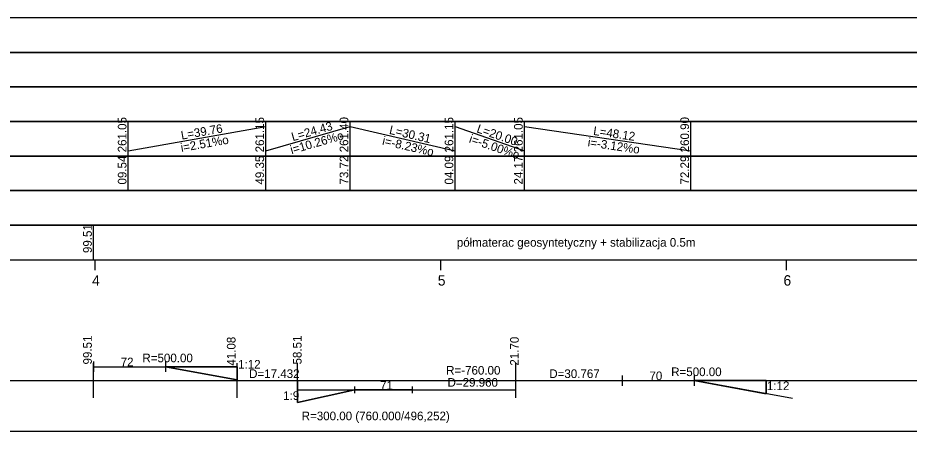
# Model space of a CAD drawing. Extents: x 6445630 to 6518227, y 5499240 to 5511716.
# Drawn here: x 6452408.8 to 6452666.7, y 5508061.6 to 5508181.3 of the extents above; entities that cross this region are included whole.
import ezdxf

# ---------------------------------------------------------------- set-up
doc = ezdxf.new("R2010")
doc.units = 0
for name, color, linetype in [('TOR_PROF-opisy pomocnicze', 7, 'Continuous'), ('TOR_PROF-rozjazdy', 7, 'Continuous'), ('TOR_PROF-tabelka-geometria T1', 7, 'Continuous'), ('TOR_PROF-tabelka-kilometracja', 7, 'Continuous'), ('TOR_PROF-tabelka-rodzaj rowu T1', 7, 'Continuous'), ('TOR_PROF-tabelka-rodzaj rurociagow T1', 7, 'Continuous'), ('TOR_PROF-tabelka-rowyT1', 7, 'Continuous'), ('TOR_PROF-tabelka-rurociagi T1', 7, 'Continuous'), ('TOR_PROF-tabelka-teren istniejacy T1', 7, 'Continuous'), ('TOR_PROF-tabelka-warstwa ochronna T1', 7, 'Continuous'), ('TOR_PROF-warstwa ochronna', 7, 'Continuous'), ('TOR_RAMKI-MASKA WYCIECIA', 7, 'Continuous')]:
    doc.layers.add(name, color=color, linetype=linetype)

msp = doc.modelspace()

# ---------------------------------------------------------------- linework, layer by layer
at = {"layer": 'TOR_PROF-rozjazdy'}
for p, q in [((6452430.7, 5508081.77), (6452430.7, 5508078.8)), ((6452451.5, 5508081.77), (6452451.5, 5508078.8)), ((6452472.3, 5508080.29), (6452451.5, 5508080.29)), ((6452583.68, 5508077.77), (6452583.68, 5508074.81)), ((6452604.48, 5508077.77), (6452604.48, 5508074.81)), ((6452625.28, 5508076.29), (6452604.48, 5508076.29)), ((6452632.94, 5508071.1), (6452604.48, 5508076.29)), ((6452489.73, 5508073.62), (6452506.34, 5508073.62)), ((6452506.34, 5508072.62), (6452506.34, 5508074.62)), ((6452522.96, 5508073.62), (6452506.34, 5508073.62)), ((6452522.96, 5508072.62), (6452522.96, 5508074.62))]:
    msp.add_line(p, q, dxfattribs=at)
for points in [[(6452430.7, 5508080.29), (6452451.5, 5508080.29), (6452472.3, 5508080.29), (6452472.3, 5508076.49), (6452451.5, 5508080.29)], [(6452451.5, 5508080.29), (6452472.3, 5508076.49), (6452472.3, 5508080.29)], [(6452583.68, 5508076.29), (6452604.48, 5508076.29), (6452625.28, 5508076.29), (6452625.28, 5508072.5), (6452604.48, 5508076.29)], [(6452604.48, 5508076.29), (6452625.28, 5508072.5), (6452625.28, 5508076.29)], [(6452506.34, 5508073.62), (6452489.73, 5508069.93), (6452489.73, 5508073.62)]]:
    msp.add_lwpolyline(points, dxfattribs=at)
at = {"layer": 'TOR_PROF-tabelka-geometria T1'}
for points in [[(6452430.7, 5508080.29), (6452472.3, 5508080.29), (6452472.3, 5508076.29), (6452489.73, 5508076.29), (6452489.73, 5508069.93), (6452506.34, 5508073.62), (6452552.91, 5508073.62), (6452552.91, 5508076.29), (6452706.14, 5508076.29), (6452706.14, 5508078.96), (6452801.78, 5508078.96), (6452801.78, 5508076.29), (6452871.8, 5508076.29), (6452871.8, 5508073.62), (6452954.06, 5508073.62), (6452954.06, 5508076.29), (6453265.41, 5508076.29), (6453265.41, 5508073.62), (6453355.88, 5508073.62), (6453355.88, 5508076.29), (6453409.52, 5508076.29), (6453409.52, 5508078.96), (6453499.99, 5508078.96)], [(6452430.72, 5508071.29), (6452430.72, 5508081.29)], [(6452472.3, 5508071.29), (6452472.3, 5508081.29)], [(6452489.73, 5508071.29), (6452489.73, 5508081.29)], [(6452489.73, 5508071.29), (6452489.73, 5508081.29)], [(6452552.91, 5508071.29), (6452552.91, 5508081.29)], [(6452331.21, 5508076.29), (6454631.21, 5508076.29)]]:
    msp.add_lwpolyline(points, dxfattribs=at)
at = {"layer": 'TOR_PROF-tabelka-kilometracja'}
for points in [[(6452431.21, 5508108.29), (6452431.21, 5508111.29)], [(6452531.21, 5508108.29), (6452531.21, 5508111.29)], [(6452631.21, 5508108.29), (6452631.21, 5508111.29)]]:
    msp.add_lwpolyline(points, dxfattribs=at)
at = {"layer": 'TOR_PROF-tabelka-rodzaj rowu T1'}
for points in [[(6452331.21, 5508151.29), (6454631.21, 5508151.29), (6454631.21, 5508161.29), (6452331.21, 5508161.29)], [(6452331.21, 5508131.29), (6454631.21, 5508131.29), (6454631.21, 5508141.29), (6452331.21, 5508141.29)], [(6452331.21, 5508131.29), (6454631.21, 5508131.29), (6454631.21, 5508141.29), (6452331.21, 5508141.29)]]:
    msp.add_lwpolyline(points, close=True, dxfattribs=at)
for points in [[(6452440.75, 5508131.29), (6452440.75, 5508141.29)], [(6452480.56, 5508131.29), (6452480.56, 5508141.29)], [(6452504.93, 5508131.29), (6452504.93, 5508141.29)], [(6452535.31, 5508131.29), (6452535.31, 5508141.29)], [(6452555.38, 5508131.29), (6452555.38, 5508141.29)], [(6452603.5, 5508131.29), (6452603.5, 5508141.29)]]:
    msp.add_lwpolyline(points, dxfattribs=at)
at = {"layer": 'TOR_PROF-tabelka-rowyT1'}
msp.add_lwpolyline([(6452331.21, 5508161.29), (6454631.21, 5508161.29), (6454631.21, 5508171.29), (6452331.21, 5508171.29)], close=True, dxfattribs=at)
at = {"layer": 'TOR_PROF-tabelka-rurociagi T1'}
msp.add_lwpolyline([(6452331.21, 5508141.29), (6454631.21, 5508141.29), (6454631.21, 5508151.29), (6452331.21, 5508151.29)], close=True, dxfattribs=at)
msp.add_lwpolyline([(6452331.21, 5508141.29), (6454631.21, 5508141.29), (6454631.21, 5508151.29), (6452331.21, 5508151.29)], close=True, dxfattribs=at)
for points in [[(6452440.75, 5508141.29), (6452440.75, 5508151.29)], [(6452440.75, 5508142.79), (6452480.56, 5508149.79)], [(6452480.56, 5508141.29), (6452480.56, 5508151.29)], [(6452480.56, 5508142.79), (6452504.93, 5508149.79)], [(6452504.93, 5508141.29), (6452504.93, 5508151.29)], [(6452504.93, 5508149.79), (6452535.31, 5508142.79)], [(6452535.31, 5508141.29), (6452535.31, 5508151.29)], [(6452535.31, 5508149.79), (6452555.38, 5508142.79)], [(6452555.38, 5508141.29), (6452555.38, 5508151.29)], [(6452555.38, 5508149.79), (6452603.5, 5508142.79)], [(6452603.5, 5508141.29), (6452603.5, 5508151.29)]]:
    msp.add_lwpolyline(points, dxfattribs=at)
at = {"layer": 'TOR_PROF-tabelka-teren istniejacy T1'}
msp.add_lwpolyline([(6452331.21, 5508171.29), (6454631.21, 5508171.29), (6454631.21, 5508181.29), (6452331.21, 5508181.29)], close=True, dxfattribs=at)
msp.add_lwpolyline([(6452331.21, 5508171.29), (6454631.21, 5508171.29), (6454631.21, 5508181.29), (6452331.21, 5508181.29)], close=True, dxfattribs=at)
at = {"layer": 'TOR_PROF-tabelka-warstwa ochronna T1'}
msp.add_lwpolyline([(6452331.21, 5508121.29), (6454631.21, 5508121.29), (6454631.21, 5508131.29), (6452331.21, 5508131.29)], close=True, dxfattribs=at)
at = {"layer": 'TOR_PROF-warstwa ochronna'}
msp.add_lwpolyline([(6452331.21, 5508111.29), (6454631.21, 5508111.29), (6454631.21, 5508121.29), (6452331.21, 5508121.29)], close=True, dxfattribs=at)
msp.add_lwpolyline([(6452430.72, 5508111.29), (6452430.72, 5508121.29)], dxfattribs=at)
at = {"layer": 'TOR_RAMKI-MASKA WYCIECIA'}
msp.add_lwpolyline([(6452261.34, 5508061.65), (6454661.34, 5508061.65), (6454661.34, 5508348.65), (6452261.34, 5508348.65)], close=True, dxfattribs=at)

# ---------------------------------------------------------------- texts
at = {"layer": 'TOR_PROF-opisy pomocnicze'}
for s, p in [('99.51', (6452430.22, 5508080.95)), ('41.08', (6452471.8, 5508080.61)), ('58.51', (6452490.9, 5508080.95)), ('21.70', (6452553.74, 5508080.62))]:
    msp.add_text(s, height=2.5, rotation=90, dxfattribs=at).set_placement(p)
at = {"layer": 'TOR_PROF-rozjazdy'}
for s, p in [('72', (6452438.58, 5508080.42)), ('R=500.00', (6452444.86, 5508081.59)), ('1:12', (6452472.55, 5508079.76)), ('R=500.00', (6452597.84, 5508077.59)), ('70', (6452591.55, 5508076.42)), ('71', (6452513.62, 5508073.66)), ('1:12', (6452625.53, 5508073.53)), ('1:9', (6452485.59, 5508070.7)), ('R=300.00 (760.000/496,252)', (6452490.94, 5508064.81))]:
    msp.add_text(s, height=2.5, dxfattribs=at).set_placement(p)
at = {"layer": 'TOR_PROF-tabelka-geometria T1'}
for s, p in [('R=-760.00', (6452532.73, 5508078.02)), ('D=17.432', (6452475.74, 5508077.04)), ('D=30.767', (6452562.57, 5508077.04)), ('D=29.960', (6452533.13, 5508074.52))]:
    msp.add_text(s, height=2.5, dxfattribs=at).set_placement(p)
at = {"layer": 'TOR_PROF-tabelka-kilometracja'}
for s, p in [('4', (6452430.32, 5508103.79)), ('5', (6452530.31, 5508103.79)), ('6', (6452630.32, 5508103.79))]:
    msp.add_text(s, height=3, dxfattribs=at).set_placement(p)
at = {"layer": 'TOR_PROF-tabelka-rodzaj rurociagow T1'}
for s, p in [('09.54', (6452440.25, 5508133.04)), ('49.35', (6452480.06, 5508133.03)), ('73.72', (6452504.43, 5508133.04)), ('04.09', (6452534.81, 5508133.04)), ('24.17', (6452554.88, 5508133.04)), ('72.29', (6452603, 5508133.04))]:
    msp.add_text(s, height=2.5, rotation=90, dxfattribs=at).set_placement(p)
at = {"layer": 'TOR_PROF-tabelka-rurociagi T1'}
for s, rotation, p in [('261.05', 90, (6452440.25, 5508142.35)), ('261.15', 90, (6452480.06, 5508142.35)), ('261.40', 90, (6452504.43, 5508142.36)), ('261.15', 90, (6452534.81, 5508142.35)), ('261.05', 90, (6452554.88, 5508142.35)), ('260.90', 90, (6452603, 5508142.36)), ('L=39.76', 9.9733, (6452456.24, 5508146.02)), ('L=24.43', 16.0237, (6452488.38, 5508145.56)), ('L=30.31', 347.0212, (6452516.11, 5508147.73)), ('L=20.00', 340.7769, (6452541.36, 5508148.21)), ('L=48.12', 351.7236, (6452575.17, 5508147.42)), ('i=2.51%o', 9.9733, (6452456.16, 5508142.45)), ('i=10.26%o', 16.0237, (6452488.03, 5508141.81)), ('i=-8.23%o', 347.0212, (6452514.09, 5508144.6)), ('i=-5.00%o', 340.7769, (6452539.16, 5508145.27)), ('i=-3.12%o', 351.7236, (6452573.57, 5508144.11))]:
    msp.add_text(s, height=2.5, rotation=rotation, dxfattribs=at).set_placement(p)
at = {"layer": 'TOR_PROF-warstwa ochronna'}
msp.add_text('99.51', height=2.5, rotation=90, dxfattribs=at).set_placement((6452430.22, 5508113.2))
msp.add_text('półmaterac geosyntetyczny + stabilizacja 0.5m', height=2.5, dxfattribs=at).set_placement((6452535.83, 5508115.04))

doc.saveas('drawing.dxf')
